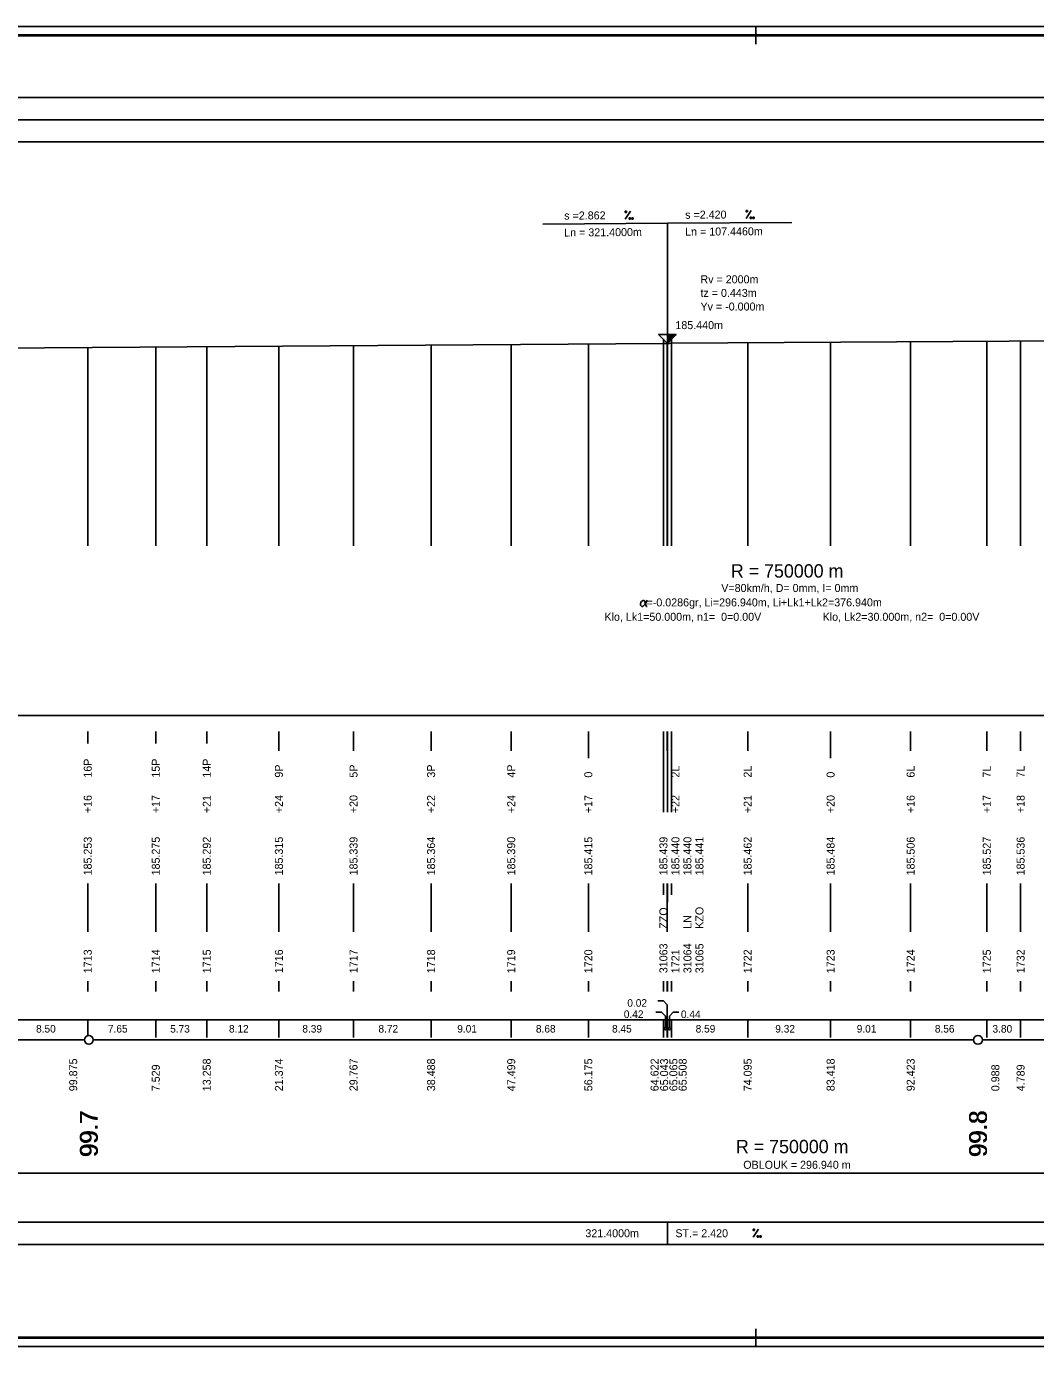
# Model space of a CAD drawing. Extents: x 0 to 10087, y -805 to 297.
# Drawn here: x 6766 to 6993, y 0 to 297 of the extents above; entities that cross this region are included whole.
import ezdxf

# ---------------------------------------------------------------- set-up
doc = ezdxf.new("R2010")
doc.units = 0
for name, color, linetype in [('CARKY_HODNOT', 7, 'Continuous'), ('KRIV1_CARA', 7, 'Continuous'), ('KRIV1_TEXT', 7, 'Continuous'), ('NIVELETA_CARA', 7, 'Continuous'), ('NIVELETA_TEXT', 7, 'Continuous'), ('PARAM_R', 7, 'Continuous'), ('PARAM_TEXT', 7, 'Continuous'), ('PREV_CARA', 7, 'Continuous'), ('RAM', 7, 'Continuous'), ('REZERVA', 7, 'Continuous'), ('STAN_CARA', 7, 'Continuous'), ('STAN_PAS', 7, 'Continuous'), ('STAN_TEXT', 7, 'Continuous'), ('TEXT', 7, 'Continuous'), ('TXT_C_BODU', 7, 'Continuous')]:
    doc.layers.add(name, color=color, linetype=linetype)

msp = doc.modelspace()

# ---------------------------------------------------------------- linework, layer by layer
at = {"layer": 'CARKY_HODNOT'}
for p, q in [((6928.19, 180.14), (6928.19, 225.81)), ((6946.84, 180.14), (6946.84, 225.92)), ((6964.85, 180.14), (6964.85, 226.03)), ((6981.98, 180.14), (6981.98, 226.13)), ((6989.58, 180.14), (6989.58, 226.18)), ((6779.75, 180.14), (6779.75, 224.77)), ((6795.06, 180.14), (6795.06, 224.88)), ((6806.52, 180.14), (6806.52, 224.96)), ((6822.75, 180.14), (6822.75, 225.07)), ((6839.53, 180.14), (6839.53, 225.19)), ((6856.98, 180.14), (6856.98, 225.32)), ((6875, 180.14), (6875, 225.45)), ((6892.35, 180.14), (6892.35, 225.57)), ((6909.24, 180.14), (6909.24, 225.69)), ((6910.09, 180.14), (6910.09, 225.7)), ((6910.13, 180.14), (6910.13, 225.7)), ((6911.02, 180.14), (6911.02, 225.71)), ((6779.75, 135.65), (6779.75, 138.35)), ((6795.06, 135.65), (6795.06, 138.35)), ((6806.52, 135.65), (6806.52, 138.35)), ((6822.75, 134), (6822.75, 138.35)), ((6839.53, 134), (6839.53, 138.35)), ((6856.98, 134), (6856.98, 138.35)), ((6875, 134), (6875, 138.35)), ((6892.35, 132.35), (6892.35, 138.35)), ((6909.24, 126.2), (6909.24, 138.35)), ((6910.09, 134), (6910.09, 138.35)), ((6910.13, 126.2), (6910.13, 138.35)), ((6911.02, 126.2), (6911.02, 138.35)), ((6928.19, 134), (6928.19, 138.35)), ((6946.84, 132.35), (6946.84, 138.35)), ((6964.85, 134), (6964.85, 138.35)), ((6981.98, 134), (6981.98, 138.35)), ((6989.58, 134), (6989.58, 138.35)), ((6909.24, 120.25), (6909.24, 126.2)), ((6910.13, 120.25), (6910.13, 126.2)), ((6911.02, 120.25), (6911.02, 126.2)), ((6779.75, 93.3), (6779.75, 104.2)), ((6795.06, 93.3), (6795.06, 104.2)), ((6806.52, 93.3), (6806.52, 104.2)), ((6822.75, 93.3), (6822.75, 104.2)), ((6839.53, 93.3), (6839.53, 104.2)), ((6856.98, 93.3), (6856.98, 104.2)), ((6875, 93.3), (6875, 104.2)), ((6892.35, 93.3), (6892.35, 104.2)), ((6909.24, 101.65), (6909.24, 104.2)), ((6910.09, 93.3), (6910.09, 104.2)), ((6910.13, 100), (6910.13, 104.2)), ((6911.02, 101.65), (6911.02, 104.2)), ((6928.19, 93.3), (6928.19, 104.2)), ((6946.84, 93.3), (6946.84, 104.2)), ((6964.85, 93.3), (6964.85, 104.2)), ((6981.98, 93.3), (6981.98, 104.2)), ((6989.58, 93.3), (6989.58, 104.2)), ((6779.75, 79.9), (6779.75, 82.2)), ((6795.06, 79.9), (6795.06, 82.2)), ((6806.52, 79.9), (6806.52, 82.2)), ((6822.75, 79.9), (6822.75, 82.2)), ((6839.53, 79.9), (6839.53, 82.2)), ((6856.98, 79.9), (6856.98, 82.2)), ((6875, 79.9), (6875, 82.2)), ((6892.35, 79.9), (6892.35, 82.2)), ((6909.24, 79.9), (6909.24, 82.2)), ((6910.09, 79.9), (6910.09, 82.2)), ((6910.13, 79.9), (6910.13, 82.2)), ((6911.02, 79.9), (6911.02, 82.2)), ((6928.19, 79.9), (6928.19, 82.2)), ((6946.84, 79.9), (6946.84, 82.2)), ((6964.85, 79.9), (6964.85, 82.2)), ((6981.98, 79.9), (6981.98, 82.2)), ((6989.58, 79.9), (6989.58, 82.2))]:
    msp.add_line(p, q, dxfattribs=at)
at = {"layer": 'KRIV1_CARA'}
msp.add_line((6645.11, 39), (7238.99, 39), dxfattribs=at)
at = {"layer": 'NIVELETA_CARA'}
for p, q in [((300, 281), (8321.33, 281)), ((300, 276), (8321.33, 276)), ((300, 271), (8321.33, 271)), ((6910.13, 252.7), (6882.13, 252.5)), ((6910.13, 252.7), (6938.13, 252.87)), ((6910.13, 225.7), (6910.13, 252.7)), ((6910.13, 225.7), (6908.13, 227.7)), ((6908.13, 227.7), (6912.13, 227.7)), ((6909.24, 225.69), (6909.24, 226.69)), ((6910.13, 225.7), (6910.13, 227.7)), ((6912.13, 227.7), (6910.13, 225.7)), ((6910.2, 225.77), (6910.2, 227.7)), ((6910.26, 225.83), (6910.26, 227.7)), ((6910.33, 225.9), (6910.33, 227.7)), ((6910.4, 225.97), (6910.4, 227.7)), ((6910.46, 226.03), (6910.46, 227.7)), ((6910.53, 226.1), (6910.53, 227.7)), ((6910.6, 226.17), (6910.6, 227.7)), ((6910.66, 226.23), (6910.66, 227.7)), ((6910.73, 226.3), (6910.73, 227.7)), ((6910.8, 226.37), (6910.8, 227.7)), ((6910.86, 226.43), (6910.86, 227.7)), ((6910.93, 226.5), (6910.93, 227.7)), ((6911, 226.57), (6911, 227.7)), ((6911.02, 225.71), (7122.67, 226.99)), ((6911.02, 225.71), (6911.02, 226.71)), ((6911.06, 226.63), (6911.06, 227.7)), ((6911.13, 226.7), (6911.13, 227.7)), ((6911.2, 226.77), (6911.2, 227.7)), ((6911.26, 226.83), (6911.26, 227.7)), ((6911.33, 226.9), (6911.33, 227.7)), ((6911.4, 226.97), (6911.4, 227.7)), ((6911.46, 227.03), (6911.46, 227.7)), ((6911.53, 227.1), (6911.53, 227.7)), ((6911.6, 227.17), (6911.6, 227.7)), ((6911.66, 227.23), (6911.66, 227.7)), ((6911.73, 227.3), (6911.73, 227.7)), ((6911.8, 227.37), (6911.8, 227.7)), ((6911.86, 227.43), (6911.86, 227.7)), ((6911.93, 227.5), (6911.93, 227.7)), ((6912, 227.57), (6912, 227.7)), ((6912.06, 227.63), (6912.06, 227.7)), ((6267.59, 221.1), (6909.24, 225.69)), ((6909.24, 225.69), (6910.13, 225.7)), ((6909.24, 225.69), (6909.74, 225.7)), ((6909.74, 225.7), (6910.13, 225.7)), ((6910.13, 225.7), (6911.02, 225.71)), ((6910.13, 225.7), (6910.63, 225.7)), ((6910.63, 225.7), (6911.02, 225.71)), ((500, 28), (8321.33, 28)), ((6910.13, 23), (6910.13, 28)), ((500, 23), (8321.33, 23))]:
    msp.add_line(p, q, dxfattribs=at)
at = {"layer": 'NIVELETA_TEXT'}
for p, q in [((6900.62, 255.43), (6900.62, 255.13)), ((6900.63, 255.43), (6900.62, 255.42)), ((6900.63, 253.64), (6901.81, 255.44)), ((6900.92, 255.43), (6900.63, 255.43)), ((6900.92, 255.13), (6900.92, 255.43)), ((6927.82, 255.6), (6927.82, 255.31)), ((6927.83, 255.6), (6927.82, 255.6)), ((6927.83, 253.81), (6929.01, 255.61)), ((6928.12, 255.61), (6927.83, 255.6)), ((6928.12, 255.31), (6928.12, 255.61)), ((6900.62, 255.13), (6900.92, 255.13)), ((6901.54, 253.94), (6901.54, 253.64)), ((6901.84, 253.94), (6901.54, 253.94)), ((6901.54, 253.94), (6901.54, 253.93)), ((6901.54, 253.64), (6901.84, 253.64)), ((6901.84, 253.64), (6901.84, 253.94)), ((6902.15, 253.94), (6902.15, 253.65)), ((6902.16, 253.94), (6902.15, 253.94)), ((6902.15, 253.65), (6902.45, 253.65)), ((6902.45, 253.94), (6902.16, 253.94)), ((6902.45, 253.65), (6902.45, 253.94)), ((6927.82, 255.31), (6928.12, 255.31)), ((6928.74, 254.11), (6928.74, 253.82)), ((6928.75, 254.11), (6928.74, 254.11)), ((6928.74, 253.82), (6929.04, 253.82)), ((6929.04, 254.11), (6928.75, 254.11)), ((6929.04, 253.82), (6929.04, 254.11)), ((6929.35, 254.12), (6929.35, 253.82)), ((6929.36, 254.12), (6929.35, 254.11)), ((6929.35, 253.82), (6929.65, 253.82)), ((6929.65, 254.12), (6929.36, 254.12)), ((6929.65, 253.82), (6929.65, 254.12)), ((6929.43, 24.6), (6930.62, 26.4)), ((6929.43, 26.4), (6929.43, 26.1)), ((6929.44, 26.4), (6929.43, 26.39)), ((6929.43, 26.1), (6929.73, 26.1)), ((6929.73, 26.4), (6929.44, 26.4)), ((6929.73, 26.1), (6929.73, 26.4)), ((6930.34, 24.9), (6930.34, 24.6)), ((6930.35, 24.9), (6930.34, 24.89)), ((6930.34, 24.6), (6930.64, 24.6)), ((6930.64, 24.9), (6930.35, 24.9)), ((6930.64, 24.6), (6930.64, 24.9)), ((6930.95, 24.9), (6930.95, 24.6)), ((6930.96, 24.9), (6930.95, 24.89)), ((6930.95, 24.6), (6931.25, 24.6)), ((6931.25, 24.9), (6930.96, 24.9)), ((6931.25, 24.6), (6931.25, 24.9))]:
    msp.add_line(p, q, dxfattribs=at)
at = {"layer": 'PARAM_TEXT'}
for p, q in [((6904.1, 167.11), (6904.19, 167.39)), ((6904.1, 166.81), (6904.1, 167.11)), ((6904.2, 166.62), (6904.1, 166.81)), ((6904.19, 167.39), (6904.29, 167.59)), ((6904.39, 166.52), (6904.2, 166.62)), ((6904.29, 167.59), (6904.5, 167.79)), ((6904.59, 166.52), (6904.39, 166.52)), ((6904.5, 167.79), (6904.68, 167.88)), ((6904.78, 166.62), (6904.59, 166.52)), ((6904.68, 167.88), (6904.86, 167.89)), ((6905.08, 166.92), (6904.78, 166.62)), ((6904.86, 167.89), (6904.98, 167.78)), ((6904.98, 167.78), (6905.08, 167.59)), ((6905.08, 167.59), (6905.27, 166.81)), ((6905.28, 167.21), (6905.08, 166.92)), ((6905.27, 166.81), (6905.37, 166.62)), ((6905.37, 167.41), (6905.28, 167.21)), ((6905.47, 167.6), (6905.37, 167.41)), ((6905.37, 166.62), (6905.47, 166.52)), ((6905.56, 167.89), (6905.47, 167.6)), ((6905.47, 166.52), (6905.55, 166.52))]:
    msp.add_line(p, q, dxfattribs=at)
at = {"layer": 'PREV_CARA'}
msp.add_line((6645.11, 142), (7238.99, 142), dxfattribs=at)
at = {"layer": 'RAM'}
for p, q in [((8636.33, 297), (0, 297)), ((6930, 293), (6930, 297)), ((8634.33, 295.1), (2, 295.1)), ((8634.33, 295), (2, 295)), ((8634.33, 294.9), (2, 294.9)), ((6930, 0), (6930, 4)), ((0, 0), (8636.33, 0)), ((2, 2.1), (8634.33, 2.1)), ((2, 2), (8634.33, 2)), ((2, 1.9), (8634.33, 1.9))]:
    msp.add_line(p, q, dxfattribs=at)
at = {"layer": 'REZERVA'}
for centre in [(6780, 69), (6980, 69)]:
    msp.add_circle(centre, 1, dxfattribs=at)
at = {"layer": 'STAN_CARA'}
for p, q in [((6581, 69), (6779, 69)), ((6781, 69), (6979, 69)), ((6981, 69), (7179, 69))]:
    msp.add_line(p, q, dxfattribs=at)
at = {"layer": 'STAN_PAS'}
for p, q in [((6909.26, 77.75), (6907.98, 77.75)), ((6910.11, 76.9), (6909.26, 77.75)), ((6908.82, 75.2), (6907.54, 75.2)), ((6909.67, 74.35), (6908.82, 75.2)), ((6909.67, 71.75), (6909.67, 74.35)), ((6910.11, 71.75), (6910.11, 76.9)), ((6910.57, 74.35), (6911.42, 75.2)), ((6910.57, 71.75), (6910.57, 74.35)), ((6911.42, 75.2), (6912.7, 75.2)), ((300, 73.5), (8321.33, 73.5)), ((6779.75, 69.97), (6779.75, 73.5)), ((6795.06, 69.5), (6795.06, 73.5)), ((6806.52, 69.5), (6806.52, 73.5)), ((6822.75, 69.5), (6822.75, 73.5)), ((6839.53, 69.5), (6839.53, 73.5)), ((6856.98, 69.5), (6856.98, 73.5)), ((6875, 69.5), (6875, 73.5)), ((6892.35, 69.5), (6892.35, 73.5)), ((6909.24, 69.5), (6909.24, 73.5)), ((6910.09, 69.5), (6910.09, 73.5)), ((6910.13, 69.5), (6910.13, 73.5)), ((6911.02, 69.5), (6911.02, 73.5)), ((6928.19, 69.5), (6928.19, 73.5)), ((6946.84, 69.5), (6946.84, 73.5)), ((6964.85, 69.5), (6964.85, 73.5)), ((6981.98, 69.5), (6981.98, 73.5)), ((6989.58, 69.5), (6989.58, 73.5))]:
    msp.add_line(p, q, dxfattribs=at)
for centre in [(6909.67, 71.5), (6910.11, 71.5), (6910.57, 71.5)]:
    msp.add_circle(centre, 0.25, dxfattribs=at)

# ---------------------------------------------------------------- texts
at = {"layer": 'KRIV1_TEXT'}
msp.add_text('OBLOUK = 296.940 m', height=1.8, dxfattribs=at).set_placement((6927.2, 40))
at = {"layer": 'NIVELETA_TEXT'}
for s, rotation, p in [('s =2.862', 0.41, (6886.93, 253.53)), ('s =2.420', 0.3466, (6914.13, 253.72)), ('Ln = 321.4000m', 0.41, (6886.93, 249.73)), ('Ln = 107.4460m', 0.3466, (6914.13, 249.92))]:
    msp.add_text(s, height=1.8, rotation=rotation, dxfattribs=at).set_placement(p)
for s, p in [('Rv = 2000m', (6917.57, 239.2)), ('tz = 0.443m', (6917.57, 236.14)), ('Yv = -0.000m', (6917.57, 233.08)), ('185.440m', (6911.93, 228.9)), ('321.4000m', (6891.68, 24.6)), ('ST.= 2.420', (6911.93, 24.6))]:
    msp.add_text(s, height=1.8, dxfattribs=at).set_placement(p)
at = {"layer": 'PARAM_R'}
for p in [(6924.41, 173), (6925.55, 43.5)]:
    msp.add_text('R = 750000 m', height=3, dxfattribs=at).set_placement(p)
at = {"layer": 'PARAM_TEXT'}
for s, p in [('V=80km/h, D= 0mm, I= 0mm', (6922.25, 169.76)), ('  =-0.0286gr, Li=296.940m, Li+Lk1+Lk2=376.940m', (6904.1, 166.52)), ('Klo, Lk1=50.000m, n1=  0=0.00V', (6895.98, 163.28)), ('Klo, Lk2=30.000m, n2=  0=0.00V', (6945.05, 163.28))]:
    msp.add_text(s, height=1.8, dxfattribs=at).set_placement(p)
at = {"layer": 'STAN_TEXT'}
for s, p in [('0.02', (6901.12, 76.46)), ('0.42', (6900.33, 73.93)), ('0.44', (6913.18, 73.91)), ('8.50', (6768.13, 70.65)), ('7.65', (6784.29, 70.65)), ('5.73', (6798.29, 70.64)), ('8.12', (6811.52, 70.65)), ('8.39', (6828.02, 70.65)), ('8.72', (6845.14, 70.65)), ('9.01', (6862.87, 70.65)), ('8.68', (6880.56, 70.65)), ('8.45', (6897.68, 70.65)), ('8.59', (6916.49, 70.65)), ('9.32', (6934.4, 70.65)), ('9.01', (6952.72, 70.65)), ('8.56', (6970.29, 70.65)), ('3.80', (6983.26, 70.63))]:
    msp.add_text(s, height=1.7, dxfattribs=at).set_placement(p)
for s, height, p in [('99.875', 1.8, (6777.38, 57.45)), ('7.529', 1.8, (6795.96, 57.45)), ('13.258', 1.8, (6807.42, 57.45)), ('21.374', 1.8, (6823.65, 57.45)), ('29.767', 1.8, (6840.43, 57.45)), ('38.488', 1.8, (6857.88, 57.45)), ('47.499', 1.8, (6875.9, 57.45)), ('56.175', 1.8, (6893.25, 57.45)), ('64.622', 1.8, (6908.15, 57.45)), ('65.043', 1.8, (6910.29, 57.45)), ('65.065', 1.8, (6912.38, 57.45)), ('65.508', 1.8, (6914.46, 57.45)), ('74.095', 1.8, (6929.09, 57.45)), ('83.418', 1.8, (6947.74, 57.45)), ('92.423', 1.8, (6965.75, 57.45)), ('0.988', 1.8, (6984.8, 57.45)), ('4.789', 1.8, (6990.48, 57.45)), ('    99.7', 4, (6782, 36.84)), ('    99.7', 4, (6782, 36.74)), ('    99.7', 4, (6782, 36.64)), ('    99.8', 4, (6982, 36.84)), ('    99.8', 4, (6982, 36.74)), ('    99.8', 4, (6982, 36.64))]:
    msp.add_text(s, height=height, rotation=90, dxfattribs=at).set_placement(p)
at = {"layer": 'TEXT'}
for s, p in [('16P', (6780.65, 128)), ('15P', (6795.96, 128)), ('14P', (6807.42, 128)), ('9P', (6823.65, 128)), ('5P', (6840.43, 128)), ('3P', (6857.88, 128)), ('4P', (6875.9, 128)), ('0', (6893.25, 128)), ('2L', (6912.84, 128)), ('2L', (6929.09, 128)), ('0', (6947.74, 128)), ('6L', (6965.75, 128)), ('7L', (6982.88, 128)), ('7L', (6990.48, 128)), ('+16', (6780.65, 120)), ('+17', (6795.96, 120)), ('+21', (6807.42, 120)), ('+24', (6823.65, 120)), ('+20', (6840.43, 120)), ('+22', (6857.88, 120)), ('+24', (6875.9, 120)), ('+17', (6893.25, 120)), ('+22', (6912.84, 120)), ('+21', (6929.09, 120)), ('+20', (6947.74, 120)), ('+16', (6965.75, 120)), ('+17', (6982.88, 120)), ('+18', (6990.48, 120)), ('185.253', (6780.65, 106)), ('185.275', (6795.96, 106)), ('185.292', (6807.42, 106)), ('185.315', (6823.65, 106)), ('185.339', (6840.43, 106)), ('185.364', (6857.88, 106)), ('185.390', (6875.9, 106)), ('185.415', (6893.25, 106)), ('185.439', (6910.14, 106)), ('185.440', (6912.84, 106)), ('185.440', (6915.54, 106)), ('185.441', (6918.24, 106)), ('185.462', (6929.09, 106)), ('185.484', (6947.74, 106)), ('185.506', (6965.75, 106)), ('185.527', (6982.88, 106)), ('185.536', (6990.48, 106)), ('ZZO', (6910.14, 94)), ('KZO', (6918.24, 94)), ('LN', (6915.54, 94))]:
    msp.add_text(s, height=1.8, rotation=90, dxfattribs=at).set_placement(p)
at = {"layer": 'TXT_C_BODU'}
for s, p in [('1713', (6780.65, 84)), ('1714', (6795.96, 84)), ('1715', (6807.42, 84)), ('1716', (6823.65, 84)), ('1717', (6840.43, 84)), ('1718', (6857.88, 84)), ('1719', (6875.9, 84)), ('1720', (6893.25, 84)), ('31063', (6910.14, 84)), ('1721', (6912.84, 84)), ('31064', (6915.54, 84)), ('31065', (6918.24, 84)), ('1722', (6929.09, 84)), ('1723', (6947.74, 84)), ('1724', (6965.75, 84)), ('1725', (6982.88, 84)), ('1732', (6990.48, 84))]:
    msp.add_text(s, height=1.8, rotation=90, dxfattribs=at).set_placement(p)

doc.saveas('drawing.dxf')
